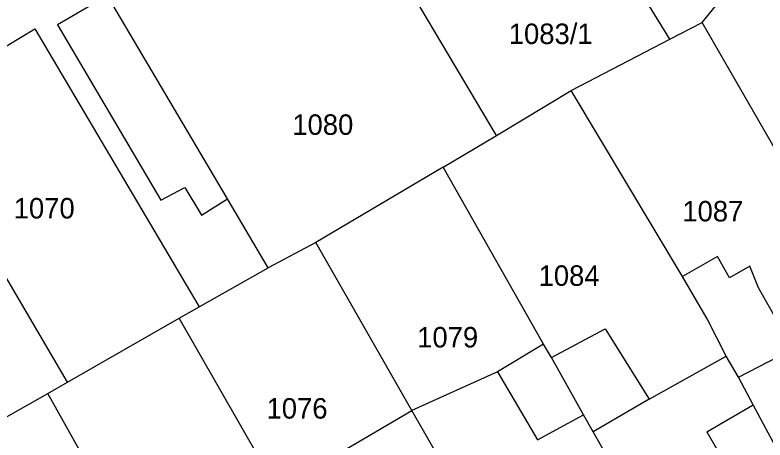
# Model space of a CAD drawing. Extents: x -601580 to 4, y -1204314 to 4.
# Drawn here: x -599962.01 to -599916.3, y -1203357.25 to -1203331.33 of the extents above; entities that cross this region are included whole.
import ezdxf

# ---------------------------------------------------------------- set-up
doc = ezdxf.new("R2010")
doc.units = 0
for name, color, linetype in [('00-KN-HRANICE PARCEL', 7, 'Continuous'), ('00-KN-PARC. CISLA', 7, 'Continuous'), ('00-KN-VNITRNI KRESBA', 7, 'Continuous')]:
    doc.layers.add(name, color=color, linetype=linetype)

msp = doc.modelspace()

# ---------------------------------------------------------------- linework, layer by layer
at = {"layer": '00-KN-HRANICE PARCEL'}
for p, q in [((-599922.09, -1203332.8), (-599929.12, -1203321.33)), ((-599932.66, -1203338.67), (-599941.47, -1203323.84)), ((-599920.12, -1203331.78), (-599919.31, -1203330.79)), ((-599922.09, -1203332.8), (-599920.12, -1203331.78)), ((-599912.08, -1203345.82), (-599920.12, -1203331.78)), ((-599928.11, -1203335.93), (-599922.09, -1203332.8)), ((-599932.66, -1203338.67), (-599928.11, -1203335.93)), ((-599921.33, -1203347.29), (-599928.11, -1203335.93)), ((-599935.91, -1203340.61), (-599932.66, -1203338.67)), ((-599935.91, -1203340.61), (-599943.67, -1203345.21)), ((-599929.79, -1203351.41), (-599935.91, -1203340.61)), ((-599943.67, -1203345.21), (-599946.57, -1203346.76)), ((-599937.83, -1203355.45), (-599943.67, -1203345.21)), ((-599919.2, -1203346.06), (-599921.33, -1203347.29)), ((-599958.8, -1203353.73), (-599962.92, -1203346.72)), ((-599950.79, -1203349.14), (-599946.57, -1203346.76)), ((-599952.01, -1203349.83), (-599950.79, -1203349.14)), ((-599958.8, -1203353.73), (-599952.01, -1203349.83)), ((-599946.02, -1203360.26), (-599952.01, -1203349.83)), ((-599929.32, -1203352.23), (-599929.79, -1203351.41)), ((-599960, -1203354.42), (-599958.8, -1203353.73)), ((-599962.92, -1203356.06), (-599960, -1203354.42)), ((-599946.02, -1203360.26), (-599937.83, -1203355.45))]:
    msp.add_line(p, q, dxfattribs=at)
for points in [[(-599946.57, -1203346.76), (-599949.05, -1203342.55), (-599956.37, -1203330.14), (-599960.19, -1203323.66)], [(-599968.68, -1203336.92), (-599960.79, -1203332.18), (-599950.79, -1203349.14)], [(-599916.69, -1203347.98), (-599917.23, -1203346.64), (-599918.46, -1203347.36), (-599919.2, -1203346.06)], [(-599918.67, -1203352.15), (-599919.82, -1203349.86), (-599921.33, -1203347.29)], [(-599910.06, -1203349.35), (-599914.59, -1203351.7), (-599916.69, -1203347.98)], [(-599929.32, -1203352.23), (-599926.04, -1203350.47), (-599923.35, -1203354.77), (-599918.67, -1203352.15)], [(-599929.79, -1203351.41), (-599932.61, -1203353.09), (-599937.83, -1203355.45)], [(-599910.32, -1203367.63), (-599917.02, -1203355.11), (-599917.92, -1203353.43), (-599918.67, -1203352.15)], [(-599918.09, -1203372.04), (-599922.83, -1203363.69), (-599924, -1203361.62), (-599926.77, -1203356.75), (-599927.35, -1203355.71), (-599929.32, -1203352.23)], [(-599953.25, -1203366.51), (-599955.61, -1203362.27), (-599960, -1203354.42)], [(-599925.83, -1203376.42), (-599930.6, -1203368.08), (-599935.37, -1203359.74), (-599937.83, -1203355.45)]]:
    msp.add_lwpolyline(points, dxfattribs=at)
at = {"layer": '00-KN-VNITRNI KRESBA'}
for p, q in [((-599956.37, -1203330.14), (-599959.41, -1203331.92)), ((-599959.41, -1203331.92), (-599953.11, -1203342.63)), ((-599953.11, -1203342.63), (-599951.66, -1203341.86)), ((-599951.66, -1203341.86), (-599950.64, -1203343.54)), ((-599950.64, -1203343.54), (-599949.05, -1203342.55)), ((-599917.92, -1203353.43), (-599915.48, -1203352.17)), ((-599932.61, -1203353.09), (-599930.17, -1203357.25)), ((-599923.35, -1203354.77), (-599926.77, -1203356.75)), ((-599919.85, -1203356.75), (-599917.02, -1203355.11)), ((-599930.17, -1203357.25), (-599927.35, -1203355.71)), ((-599919.85, -1203356.75), (-599917.45, -1203360.83))]:
    msp.add_line(p, q, dxfattribs=at)

# ---------------------------------------------------------------- texts
at = {"layer": '00-KN-PARC. CISLA'}
for s, p in [('1083/1', (-599931.915, -1203333.1)), ('1080', (-599945.107, -1203338.64)), ('1070', (-599962.087, -1203343.74)), ('1087', (-599921.337, -1203343.92)), ('1084', (-599930.097, -1203347.85)), ('1079', (-599937.497, -1203351.61)), ('1076', (-599946.677, -1203355.95))]:
    msp.add_text(s, height=1.25, dxfattribs=at).set_placement(p)

doc.saveas('drawing.dxf')
